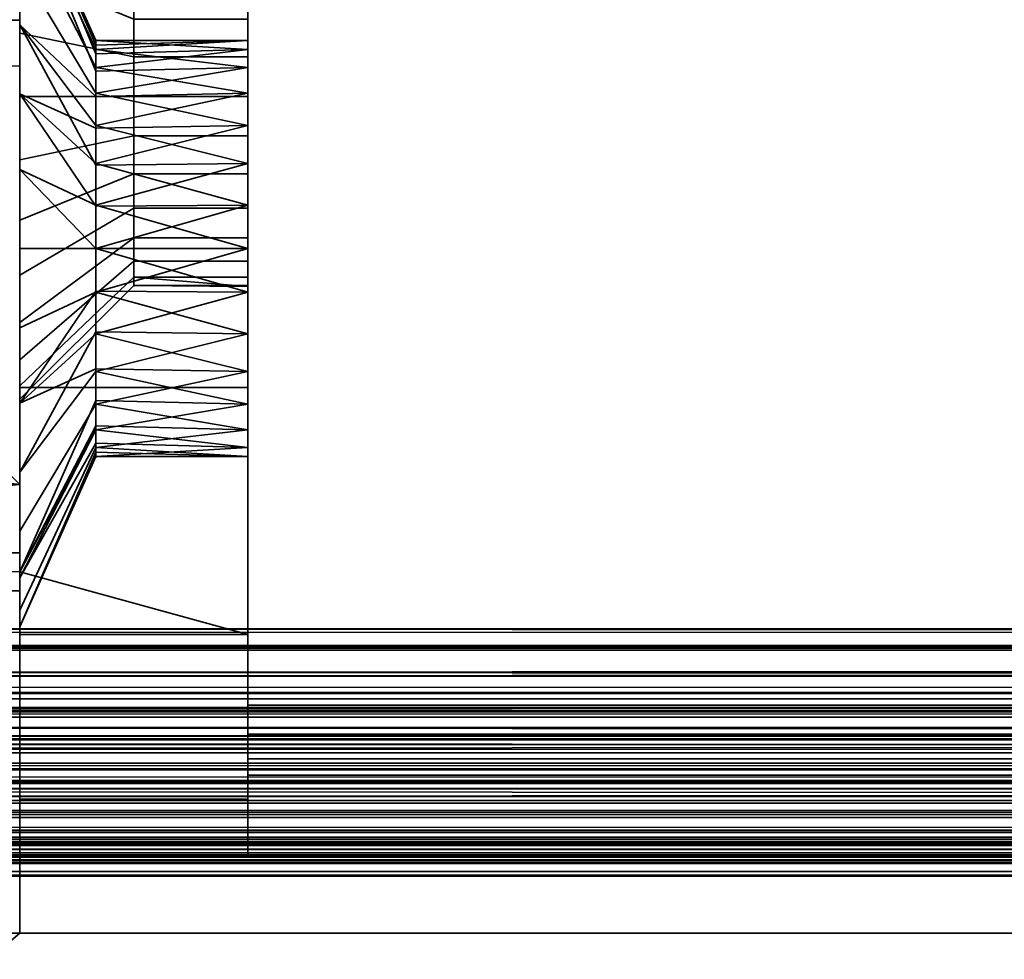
# Model space of a CAD drawing. Header units: millimetres. Extents: x -490 to 6690, y -115 to 132.
# Tile 883 of 1031: x 5491 to 5504, y -26 to -14. Entities that reach past the tile are written whole.
import ezdxf

# ---------------------------------------------------------------- set-up
doc = ezdxf.new("R2010")
doc.units = ezdxf.units.MM
doc.layers.add('151', color=7, linetype='Continuous', true_color=0xffffff)

# ---------------------------------------------------------------- blocks, each defined once
blk = doc.blocks.new('UG_SURFACE_319')
at = {"layer": '151', "color": 252, "linetype": 'Continuous', "lineweight": 35}
for points in [[(5491, -26, 2017), (6509, -26, 2017), (6509, 0, 2017), (5491, 0, 2017)], [(5491, 0, 2017), (5491, -9, 1140.5), (5491, -14.604, 1140.595), (5491, -20.1, 1142)], [(5491, 0, 2), (5491, -14, 1035), (5491, -14, 1065), (5491, -9, 1116.5)], [(5491, -20.1, 1142), (5491, -21.5, 1142), (5491, -26, 2017), (5491, 0, 2017)], [(5491, -21, 1035), (5491, 0, 2), (5491, -26)], [(5491, 0, 2), (5491, -21, 1035), (5491, -14, 1035)], [(5491, 0, 2), (5491, -2), (5491, -26)], [(5491, -26), (5491, -2), (6509, -2), (6509, -26)], [(5491, -9, 1116.5), (5491, -14.604, 1116.405), (5485.455, -14.545, 1115.886)], [(5485.455, -14.545, 1141.114), (5491, -9, 1140.5), (5491, -9, 1116.5), (5485.455, -14.545, 1115.886)], [(5485.455, -14.545, 1141.114), (5491, -14.604, 1140.595), (5491, -9, 1140.5)], [(5491, -20.1, 1115), (5491, -14.604, 1116.405), (5491, -9, 1116.5), (5491, -14, 1065)], [(5491, -21, 1035), (5471, -21, 1035), (5471, -14, 1035), (5491, -14, 1035)], [(5491, -14, 1035), (5471, -14, 1035), (5471, -14, 1065), (5491, -14, 1065)], [(5491, -14, 1065), (5471, -14, 1065), (5471, -21, 1065), (5491, -21, 1065)], [(5491, -14, 1065), (5491, -21, 1065), (5491, -21.5, 1115), (5491, -20.1, 1115)], [(5481, -19, 1115.393), (5485.455, -14.545, 1115.886), (5491, -20.1, 1115)], [(5491, -20.1, 1142), (5485.455, -14.545, 1141.114), (5481, -19, 1141.607)], [(5485.455, -14.545, 1115.886), (5491, -14.604, 1116.405), (5491, -20.1, 1115)], [(5491, -20.1, 1142), (5491, -14.604, 1140.595), (5485.455, -14.545, 1141.114)], [(5491, -20.1, 1115), (5481, -20.1, 1115), (5481, -19, 1115.393)], [(5481, -19, 1141.607), (5481, -20.1, 1142), (5491, -20.1, 1142)], [(5491, -20.1, 1115), (5491, -21.5, 1115), (5481.5, -21.5, 1115), (5481, -21, 1115)], [(5481, -21, 1115), (5481, -20.1, 1115), (5491, -20.1, 1115)], [(5491, -20.1, 1142), (5481, -20.1, 1142), (5481, -21, 1142)], [(5481, -21, 1142), (5481.5, -21.5, 1142), (5491, -21.5, 1142), (5491, -20.1, 1142)], [(5491, -21, 1065), (5471, -21, 1065), (5471, -21, 1035), (5491, -21, 1035)], [(5491, -21.5, 1115), (5491, -21, 1065), (5491, -21, 1035), (5491, -26)], [(5481.5, -21.5, 1142), (5481.5, -21.5, 1115), (5491, -21.5, 1115), (5491, -21.5, 1142)], [(5491, -26), (5491, -26, 2017), (5491, -21.5, 1142), (5491, -21.5, 1115)], [(5478, -26, 2030), (6522, -26, 2030), (6509, -26, 2017), (5491, -26, 2017)], [(5491, -26, 2017), (5491, -26), (5478, -26), (5478, -26, 2030)], [(5478, -37.1), (5478, -26), (5491, -26)], [(5491, -26), (6509, -26), (5478, -37.1)], [(6509, -26), (6522, -26), (6522, -37.1), (5478, -37.1)], [(6522, -39.1, 2030), (6522, -26, 2030), (5478, -26, 2030), (5478, -39.1, 2030)]]:
    blk.add_3dface(points, dxfattribs=at)
blk = doc.blocks.new('UG_SURFACE_320')
at = {"layer": '151', "color": 252, "linetype": 'Continuous', "lineweight": 35}
for points in [[(5491, -14, 1035), (5491, -5, 977), (5491, -12.027, 1012.523)], [(5491, -5, 977), (5491, -14.966, 1007.432), (5491, -13.284, 1008.654)], [(5491, -14.966, 1007.432), (5491, -5, 977), (5491, -11.536, 981.5), (5491, -12.649, 982.736)], [(5491, -21.25, 1090), (5491, -5, 1090), (5491, -14, 1065), (5491, -21, 1065)], [(5491, -5, 1090), (5491, -21.25, 1090), (5491, -20.1, 1115), (5491, -14.604, 1116.405)], [(5491, -14.604, 1116.405), (5491, -9, 1116.5), (5491, -5, 1090)], [(5491, -14, 1035), (5491, -14, 1065), (5491, -5, 1090), (5491, -5, 977)], [(5491, -12.649, 1192.736), (5491, -14.168, 1193.413), (5491, -11.173, 1201.239), (5491, -7.929, 1199.071)], [(5494, -14.48, 1191.945), (5494, -13.531, 1191.523), (5494, -7.929, 1199.071), (5494, -11.173, 1201.239)], [(5491, -9, 1116.5), (5491, -14.604, 1116.405), (5485.455, -14.545, 1115.886)], [(5485.455, -14.545, 1141.114), (5491, -14.604, 1140.595), (5491, -9, 1140.5)], [(5485.455, -14.545, 1141.114), (5491, -9, 1140.5), (5491, -9, 1116.5), (5485.455, -14.545, 1115.886)], [(5491, -15, 1185.5), (5491, -13.373, 1185.846), (5491, -9, 1140.5), (5491, -14.604, 1140.595)], [(5494, -13.983, 1187.216), (5494, -15, 1187), (5494, -23, 1154), (5494, -10.5, 1154)], [(5494, -10.5, 1004), (5494, -14.48, 981.945), (5494, -13.531, 981.523)], [(5494, -15.52, 981.945), (5494, -14.48, 981.945), (5494, -10.5, 1004), (5494, -23, 1004)], [(5494, -10.5, 1004), (5563, -10.5, 1004), (5563, -23, 1004), (5494, -23, 1004)], [(5563, -10.5, 1154), (5494, -10.5, 1154), (5494, -23, 1154), (5563, -23, 1154)], [(5494, -23, 1005), (5562.586, -23, 1005), (5562.586, -10.5, 1005), (5494, -10.5, 1005)], [(5562.586, -23, 1153), (5494, -23, 1153), (5494, -10.5, 1153), (5562.586, -10.5, 1153)], [(5494, -10.5, 1005), (5494, -14.385, 1012.85), (5494, -14.265, 1011.713)], [(5494, -10.5, 1153), (5494, -14.956, 1013.84), (5494, -14.385, 1012.85)], [(5494, -10.5, 1005), (5494, -14.618, 1010.625), (5494, -15.384, 1009.775)], [(5494, -14.385, 1012.85), (5494, -10.5, 1005), (5494, -10.5, 1153)], [(5494, -14.265, 1011.713), (5494, -14.618, 1010.625), (5494, -10.5, 1005)], [(5494, -10.5, 1153), (5494, -23, 1153), (5494, -17, 1014.75), (5494, -15.881, 1014.512)], [(5494, -15.881, 1014.512), (5494, -14.956, 1013.84), (5494, -10.5, 1153)], [(5494, -23, 1005), (5494, -10.5, 1005), (5494, -16.428, 1009.31), (5494, -17.572, 1009.31)], [(5494, -15.384, 1009.775), (5494, -16.428, 1009.31), (5494, -10.5, 1005)], [(5491, -15, 1202), (5494, -15, 1202), (5494, -11.173, 1201.239), (5491, -11.173, 1201.239)], [(5491, -11.173, 967.761), (5494, -11.173, 967.761), (5494, -15, 967), (5491, -15, 967)], [(5491, -15, 975.5), (5491, -13.373, 975.846), (5491, -11.173, 967.761), (5491, -15, 967)], [(5491, -15, 1202), (5491, -11.173, 1201.239), (5491, -14.168, 1193.413)], [(5494, -14.48, 1191.945), (5494, -11.173, 1201.239), (5494, -15, 1202)], [(5494, -13.983, 977.216), (5494, -15, 977), (5494, -15, 967), (5494, -11.173, 967.761)], [(5491, -12.027, 1012.523), (5492.002, -14.265, 1012.287), (5492.002, -14.442, 1012.831)], [(5491, -12.027, 1012.523), (5491, -12.245, 1010.455), (5492.002, -14.385, 1011.15), (5492.002, -14.325, 1011.719)], [(5492.002, -14.325, 1011.719), (5492.002, -14.265, 1012.287), (5491, -12.027, 1012.523)], [(5492.002, -14.442, 1012.831), (5492.002, -14.618, 1013.375), (5491, -12.67, 1014.5), (5491, -12.027, 1012.523)], [(5491, -12.027, 1012.523), (5491, -12.67, 1014.5), (5491, -14, 1035)], [(5491, -12.245, 1010.455), (5491, -13.284, 1008.654), (5492.002, -14.956, 1010.16), (5492.002, -14.67, 1010.655)], [(5492.002, -14.67, 1010.655), (5492.002, -14.385, 1011.15), (5491, -12.245, 1010.455)], [(5492.5, -13.531, 981.523), (5492.5, -14.48, 981.945), (5491, -14.168, 983.413), (5491, -12.649, 982.736)], [(5492.5, -13.531, 1191.523), (5492.5, -14.48, 1191.945), (5491, -14.168, 1193.413), (5491, -12.649, 1192.736)], [(5491, -12.649, 982.736), (5491, -14.168, 983.413), (5491, -17, 1007), (5491, -14.966, 1007.432)], [(5491, -14.061, 1016.045), (5491, -12.67, 1014.5), (5492.002, -14.618, 1013.375), (5492.002, -15.001, 1013.8)], [(5491, -14, 1035), (5491, -12.67, 1014.5), (5491, -14.061, 1016.045)], [(5492.002, -15.419, 1009.824), (5492.002, -14.956, 1010.16), (5491, -13.284, 1008.654), (5491, -14.966, 1007.432)], [(5492.5, -15, 977), (5492.5, -13.983, 977.216), (5491, -13.373, 975.846), (5491, -15, 975.5)], [(5492.5, -15, 1187), (5492.5, -13.983, 1187.216), (5491, -13.373, 1185.846), (5491, -15, 1185.5)], [(5492.5, -13.531, 981.523), (5494, -13.531, 981.523), (5494, -14.48, 981.945), (5492.5, -14.48, 981.945)], [(5492.5, -13.531, 1191.523), (5494, -13.531, 1191.523), (5494, -14.48, 1191.945), (5492.5, -14.48, 1191.945)], [(5491, -14, 1035), (5471, -14, 1035), (5471, -14, 1065), (5491, -14, 1065)], [(5491, -21, 1035), (5471, -21, 1035), (5471, -14, 1035), (5491, -14, 1035)], [(5491, -14, 1065), (5471, -14, 1065), (5471, -21, 1065), (5491, -21, 1065)], [(5491, -14.061, 1016.045), (5491, -15.96, 1016.891), (5491, -14, 1035)], [(5491, -15.96, 1016.891), (5491, -18.04, 1016.891), (5491, -21, 1035), (5491, -14, 1035)], [(5491, -14.061, 1016.045), (5492.002, -15.384, 1014.225), (5492.002, -15.906, 1014.457)], [(5492.002, -15.001, 1013.8), (5492.002, -15.384, 1014.225), (5491, -14.061, 1016.045)], [(5492.002, -15.906, 1014.457), (5492.002, -16.428, 1014.69), (5491, -15.96, 1016.891), (5491, -14.061, 1016.045)], [(5492.5, -15, 977), (5494, -15, 977), (5494, -13.983, 977.216), (5492.5, -13.983, 977.216)], [(5492.5, -15, 1187), (5494, -15, 1187), (5494, -13.983, 1187.216), (5492.5, -13.983, 1187.216)], [(5492.5, -14.48, 981.945), (5492.5, -15.52, 981.945), (5491, -15.832, 983.413), (5491, -14.168, 983.413)], [(5492.5, -14.48, 1191.945), (5492.5, -15.52, 1191.945), (5491, -15.832, 1193.413), (5491, -14.168, 1193.413)], [(5491, -19.034, 1007.432), (5491, -17, 1007), (5491, -14.168, 983.413), (5491, -15.832, 983.413)], [(5491, -14.168, 1193.413), (5491, -15.832, 1193.413), (5491, -18.827, 1201.239), (5491, -15, 1202)], [(5494, -14.385, 1012.85), (5492.002, -14.442, 1012.831), (5492.002, -14.265, 1012.287)], [(5492.002, -14.265, 1012.287), (5494, -14.265, 1011.713), (5494, -14.385, 1012.85)], [(5494, -14.265, 1011.713), (5492.002, -14.325, 1011.719), (5492.002, -14.385, 1011.15)], [(5492.002, -14.385, 1011.15), (5494, -14.618, 1010.625), (5494, -14.265, 1011.713)], [(5492.002, -14.265, 1012.287), (5492.002, -14.325, 1011.719), (5494, -14.265, 1011.713)], [(5494, -14.385, 1012.85), (5494, -14.956, 1013.84), (5492.002, -14.618, 1013.375)], [(5492.002, -14.385, 1011.15), (5492.002, -14.67, 1010.655), (5494, -14.618, 1010.625)], [(5492.002, -14.618, 1013.375), (5492.002, -14.442, 1012.831), (5494, -14.385, 1012.85)], [(5492.5, -14.48, 981.945), (5494, -14.48, 981.945), (5494, -15.52, 981.945), (5492.5, -15.52, 981.945)], [(5492.5, -14.48, 1191.945), (5494, -14.48, 1191.945), (5494, -15.52, 1191.945), (5492.5, -15.52, 1191.945)], [(5494, -15, 1202), (5494, -18.827, 1201.239), (5494, -15.52, 1191.945), (5494, -14.48, 1191.945)], [(5481, -19, 1115.393), (5485.455, -14.545, 1115.886), (5491, -20.1, 1115)], [(5491, -20.1, 1142), (5485.455, -14.545, 1141.114), (5481, -19, 1141.607)], [(5485.455, -14.545, 1115.886), (5491, -14.604, 1116.405), (5491, -20.1, 1115)], [(5491, -20.1, 1142), (5491, -14.604, 1140.595), (5485.455, -14.545, 1141.114)], [(5491, -15, 1185.5), (5491, -14.604, 1140.595), (5491, -20.1, 1142)], [(5494, -14.956, 1013.84), (5492.002, -15.001, 1013.8), (5492.002, -14.618, 1013.375)], [(5494, -14.618, 1010.625), (5492.002, -14.67, 1010.655), (5492.002, -14.956, 1010.16)], [(5492.002, -14.956, 1010.16), (5494, -15.384, 1009.775), (5494, -14.618, 1010.625)], [(5491, -14.966, 1007.432), (5492.002, -15.881, 1009.488), (5492.002, -15.419, 1009.824)], [(5491, -14.966, 1007.432), (5491, -17, 1007), (5492.002, -17, 1009.25), (5492.002, -16.441, 1009.369)], [(5492.002, -16.441, 1009.369), (5492.002, -15.881, 1009.488), (5491, -14.966, 1007.432)], [(5492.5, -16.017, 977.216), (5492.5, -15, 977), (5491, -15, 975.5), (5491, -16.627, 975.846)], [(5491, -18.827, 1201.239), (5494, -18.827, 1201.239), (5494, -15, 1202), (5491, -15, 1202)], [(5491, -15, 967), (5494, -15, 967), (5494, -18.827, 967.761), (5491, -18.827, 967.761)], [(5492.5, -16.017, 1187.216), (5492.5, -15, 1187), (5491, -15, 1185.5), (5491, -16.627, 1185.846)], [(5491, -15, 967), (5491, -18.827, 967.761), (5491, -16.627, 975.846), (5491, -15, 975.5)], [(5491, -20.1, 1142), (5491, -21.25, 1142), (5491, -16.627, 1185.846), (5491, -15, 1185.5)], [(5492.002, -15.384, 1014.225), (5494, -14.956, 1013.84), (5494, -15.881, 1014.512)], [(5492.002, -14.956, 1010.16), (5492.002, -15.419, 1009.824), (5494, -15.384, 1009.775)], [(5492.002, -15.384, 1014.225), (5492.002, -15.001, 1013.8), (5494, -14.956, 1013.84)], [(5492.5, -16.017, 977.216), (5494, -16.017, 977.216), (5494, -15, 977), (5492.5, -15, 977)], [(5492.5, -16.017, 1187.216), (5494, -16.017, 1187.216), (5494, -15, 1187), (5492.5, -15, 1187)], [(5494, -15, 1187), (5494, -23.383, 1153.924), (5494, -23, 1154)], [(5494, -15, 1187), (5494, -23.924, 1153.383), (5494, -23.707, 1153.707)], [(5494, -23.707, 1153.707), (5494, -23.383, 1153.924), (5494, -15, 1187)], [(5494, -18.827, 967.761), (5494, -15, 967), (5494, -15, 977), (5494, -16.017, 977.216)], [(5494, -23.924, 1153.383), (5494, -15, 1187), (5494, -16.017, 1187.216)], [(5494, -15.881, 1014.512), (5492.002, -15.906, 1014.457), (5492.002, -15.384, 1014.225)], [(5494, -16.428, 1009.31), (5494, -15.384, 1009.775), (5492.002, -15.881, 1009.488)], [(5494, -15.384, 1009.775), (5492.002, -15.419, 1009.824), (5492.002, -15.881, 1009.488)], [(5492.5, -15.52, 981.945), (5492.5, -16.469, 981.523), (5491, -17.351, 982.736), (5491, -15.832, 983.413)], [(5492.5, -15.52, 1191.945), (5492.5, -16.469, 1191.523), (5491, -17.351, 1192.736), (5491, -15.832, 1193.413)], [(5492.5, -15.52, 981.945), (5494, -15.52, 981.945), (5494, -16.469, 981.523), (5492.5, -16.469, 981.523)], [(5492.5, -15.52, 1191.945), (5494, -15.52, 1191.945), (5494, -16.469, 1191.523), (5492.5, -16.469, 1191.523)], [(5494, -16.469, 981.523), (5494, -15.52, 981.945), (5494, -23, 1004), (5494, -23.383, 1004.076)], [(5494, -18.827, 1201.239), (5494, -22.071, 1199.071), (5494, -16.469, 1191.523), (5494, -15.52, 1191.945)], [(5491, -19.034, 1007.432), (5491, -15.832, 983.413), (5491, -17.351, 982.736)], [(5491, -15.832, 1193.413), (5491, -17.351, 1192.736), (5491, -21.25, 1199.62), (5491, -18.827, 1201.239)], [(5494, -15.881, 1014.512), (5494, -17, 1014.75), (5492.002, -16.428, 1014.69)], [(5492.002, -15.881, 1009.488), (5492.002, -16.441, 1009.369), (5494, -16.428, 1009.31)], [(5492.002, -16.428, 1014.69), (5492.002, -15.906, 1014.457), (5494, -15.881, 1014.512)], [(5491, -15.96, 1016.891), (5492.002, -16.428, 1014.69), (5492.002, -17, 1014.69)], [(5492.002, -17, 1014.69), (5492.002, -17.572, 1014.69), (5491, -18.04, 1016.891), (5491, -15.96, 1016.891)], [(5492.5, -16.858, 977.827), (5492.5, -16.017, 977.216), (5491, -16.627, 975.846), (5491, -17.973, 976.823)], [(5492.5, -16.858, 1187.827), (5492.5, -16.017, 1187.216), (5491, -16.627, 1185.846), (5491, -17.973, 1186.823)], [(5492.5, -16.858, 977.827), (5494, -16.858, 977.827), (5494, -16.017, 977.216), (5492.5, -16.017, 977.216)], [(5492.5, -16.858, 1187.827), (5494, -16.858, 1187.827), (5494, -16.017, 1187.216), (5492.5, -16.017, 1187.216)], [(5494, -16.017, 977.216), (5494, -16.858, 977.827), (5494, -24.239, 973.173), (5494, -22.071, 969.929)], [(5494, -22.071, 969.929), (5494, -18.827, 967.761), (5494, -16.017, 977.216)], [(5494, -16.017, 1187.216), (5494, -16.858, 1187.827), (5494, -23.924, 1153.383)], [(5494, -17, 1014.75), (5492.002, -17, 1014.69), (5492.002, -16.428, 1014.69)], [(5494, -17.572, 1009.31), (5494, -16.428, 1009.31), (5492.002, -17, 1009.25)], [(5494, -16.428, 1009.31), (5492.002, -16.441, 1009.369), (5492.002, -17, 1009.25)], [(5492.5, -16.469, 981.523), (5492.5, -17.165, 980.75), (5491, -18.464, 981.5), (5491, -17.351, 982.736)], [(5492.5, -16.469, 1191.523), (5492.5, -17.165, 1190.75), (5491, -18.464, 1191.5), (5491, -17.351, 1192.736)], [(5492.5, -16.469, 981.523), (5494, -16.469, 981.523), (5494, -17.165, 980.75), (5492.5, -17.165, 980.75)], [(5492.5, -16.469, 1191.523), (5494, -16.469, 1191.523), (5494, -17.165, 1190.75), (5492.5, -17.165, 1190.75)], [(5494, -16.469, 981.523), (5494, -23.383, 1004.076), (5494, -23.707, 1004.293)], [(5494, -23.924, 1004.617), (5494, -17.165, 980.75), (5494, -16.469, 981.523)], [(5494, -17.165, 1190.75), (5494, -16.469, 1191.523), (5494, -22.071, 1199.071), (5494, -24.239, 1195.827)], [(5494, -23.707, 1004.293), (5494, -23.924, 1004.617), (5494, -16.469, 981.523)], [(5491, -18.827, 967.761), (5491, -21.25, 969.38), (5491, -17.973, 976.823), (5491, -16.627, 975.846)], [(5491, -21.25, 1142), (5491, -17.973, 1186.823), (5491, -16.627, 1185.846)], [(5492.5, -17.378, 978.727), (5492.5, -16.858, 977.827), (5491, -17.973, 976.823), (5491, -18.804, 978.264)], [(5492.5, -17.378, 1188.727), (5492.5, -16.858, 1187.827), (5491, -17.973, 1186.823), (5491, -18.804, 1188.264)], [(5492.5, -17.378, 978.727), (5494, -17.378, 978.727), (5494, -16.858, 977.827), (5492.5, -16.858, 977.827)], [(5492.5, -17.378, 1188.727), (5494, -17.378, 1188.727), (5494, -16.858, 1187.827), (5492.5, -16.858, 1187.827)], [(5494, -23.924, 1153.383), (5494, -16.858, 1187.827), (5494, -17.378, 1188.727)], [(5494, -25, 977), (5494, -24.239, 973.173), (5494, -16.858, 977.827), (5494, -17.378, 978.727)], [(5492.002, -17.559, 1009.369), (5492.002, -17, 1009.25), (5491, -17, 1007), (5491, -19.034, 1007.432)], [(5492.002, -17.572, 1014.69), (5494, -17, 1014.75), (5494, -18.119, 1014.512)], [(5492.002, -17.572, 1014.69), (5492.002, -17, 1014.69), (5494, -17, 1014.75)], [(5492.002, -17, 1009.25), (5492.002, -17.559, 1009.369), (5494, -17.572, 1009.31)], [(5494, -18.119, 1014.512), (5494, -17, 1014.75), (5494, -23, 1153)], [(5492.5, -17.165, 980.75), (5492.5, -17.486, 979.761), (5491, -18.978, 979.918), (5491, -18.464, 981.5)], [(5492.5, -17.165, 1190.75), (5492.5, -17.486, 1189.761), (5491, -18.978, 1189.918), (5491, -18.464, 1191.5)], [(5492.5, -17.165, 980.75), (5494, -17.165, 980.75), (5494, -17.486, 979.761), (5492.5, -17.486, 979.761)], [(5492.5, -17.165, 1190.75), (5494, -17.165, 1190.75), (5494, -17.486, 1189.761), (5492.5, -17.486, 1189.761)], [(5494, -25, 977), (5494, -17.486, 979.761), (5494, -17.165, 980.75), (5494, -23.924, 1004.617)], [(5494, -17.486, 1189.761), (5494, -17.165, 1190.75), (5494, -24.239, 1195.827), (5494, -25, 1192)], [(5491, -17.351, 982.736), (5491, -18.464, 981.5), (5491, -19.034, 1007.432)], [(5491, -21.25, 1199.62), (5491, -17.351, 1192.736), (5491, -18.464, 1191.5)], [(5492.5, -17.486, 979.761), (5492.5, -17.378, 978.727), (5491, -18.804, 978.264), (5491, -18.978, 979.918)], [(5492.5, -17.486, 1189.761), (5492.5, -17.378, 1188.727), (5491, -18.804, 1188.264), (5491, -18.978, 1189.918)], [(5492.5, -17.378, 978.727), (5492.5, -17.486, 979.761), (5494, -17.5, 979.5)], [(5494, -17.5, 979.5), (5494, -17.378, 978.727), (5492.5, -17.378, 978.727)], [(5492.5, -17.378, 1188.727), (5492.5, -17.486, 1189.761), (5494, -17.5, 1189.5)], [(5494, -17.5, 1189.5), (5494, -17.378, 1188.727), (5492.5, -17.378, 1188.727)], [(5494, -17.378, 1188.727), (5494, -25, 1192), (5494, -24, 1153), (5494, -23.924, 1153.383)], [(5494, -25, 1192), (5494, -17.378, 1188.727), (5494, -17.5, 1189.5)], [(5494, -25, 977), (5494, -17.378, 978.727), (5494, -17.5, 979.5)], [(5491, -19.034, 1007.432), (5492.002, -18.119, 1009.488), (5492.002, -17.559, 1009.369)], [(5491, -19.939, 1016.045), (5491, -18.04, 1016.891), (5492.002, -17.572, 1014.69), (5492.002, -18.094, 1014.457)], [(5494, -17.572, 1009.31), (5492.002, -17.559, 1009.369), (5492.002, -18.119, 1009.488)], [(5492.002, -18.119, 1009.488), (5494, -18.616, 1009.775), (5494, -17.572, 1009.31)], [(5494, -18.119, 1014.512), (5492.002, -18.094, 1014.457), (5492.002, -17.572, 1014.69)], [(5492.5, -17.486, 979.761), (5494, -17.486, 979.761), (5494, -17.5, 979.5)], [(5492.5, -17.486, 1189.761), (5494, -17.486, 1189.761), (5494, -17.5, 1189.5)], [(5494, -17.5, 1189.5), (5494, -17.486, 1189.761), (5494, -25, 1192)], [(5494, -17.5, 979.5), (5494, -17.486, 979.761), (5494, -25, 977)], [(5494, -23, 1005), (5494, -17.572, 1009.31), (5494, -18.616, 1009.775)], [(5491, -18.804, 978.264), (5491, -17.973, 976.823), (5491, -21.25, 969.38)], [(5491, -21.25, 1142), (5491, -18.804, 1188.264), (5491, -17.973, 1186.823)], [(5491, -21, 1035), (5491, -18.04, 1016.891), (5491, -19.939, 1016.045)], [(5492.002, -18.094, 1014.457), (5492.002, -18.616, 1014.225), (5491, -19.939, 1016.045)], [(5492.002, -18.616, 1014.225), (5492.002, -18.094, 1014.457), (5494, -18.119, 1014.512)], [(5492.002, -18.581, 1009.824), (5492.002, -18.119, 1009.488), (5491, -19.034, 1007.432)], [(5494, -18.119, 1014.512), (5494, -19.044, 1013.84), (5492.002, -18.616, 1014.225)], [(5492.002, -18.119, 1009.488), (5492.002, -18.581, 1009.824), (5494, -18.616, 1009.775)], [(5494, -23, 1153), (5494, -19.044, 1013.84), (5494, -18.119, 1014.512)], [(5491, -19.034, 1007.432), (5491, -18.464, 981.5), (5491, -18.978, 979.918)], [(5491, -18.464, 1191.5), (5491, -18.978, 1189.918), (5491, -21.25, 1199.62)], [(5491, -19.034, 1007.432), (5491, -20.716, 1008.654), (5492.002, -19.044, 1010.16), (5492.002, -18.581, 1009.824)], [(5491, -21.25, 1014.589), (5491, -19.939, 1016.045), (5492.002, -18.616, 1014.225), (5492.002, -18.999, 1013.8)], [(5494, -18.616, 1009.775), (5492.002, -18.581, 1009.824), (5492.002, -19.044, 1010.16)], [(5494, -19.382, 1010.625), (5494, -18.616, 1009.775), (5492.002, -19.044, 1010.16)], [(5494, -19.044, 1013.84), (5492.002, -18.999, 1013.8), (5492.002, -18.616, 1014.225)], [(5494, -18.616, 1009.775), (5494, -19.382, 1010.625), (5494, -23, 1005)], [(5491, -21.25, 969.38), (5491, -18.978, 979.918), (5491, -18.804, 978.264)], [(5491, -18.978, 1189.918), (5491, -18.804, 1188.264), (5491, -21.25, 1142), (5491, -21.25, 1199.62)], [(5494, -22.071, 1199.071), (5494, -18.827, 1201.239), (5491, -18.827, 1201.239), (5491, -21.25, 1199.62)], [(5491, -21.25, 969.38), (5491, -18.827, 967.761), (5494, -18.827, 967.761), (5494, -22.071, 969.929)], [(5491, -20.1, 1115), (5481, -20.1, 1115), (5481, -19, 1115.393)], [(5481, -19, 1141.607), (5481, -20.1, 1142), (5491, -20.1, 1142)], [(5491, -18.978, 979.918), (5491, -21.25, 969.38), (5491, -19.034, 1007.432)], [(5492.002, -18.999, 1013.8), (5492.002, -19.382, 1013.375), (5491, -21.25, 1014.589)], [(5492.002, -19.382, 1013.375), (5492.002, -18.999, 1013.8), (5494, -19.044, 1013.84)], [(5491, -20.716, 1008.654), (5491, -19.034, 1007.432), (5491, -21.25, 969.38)], [(5492.002, -19.33, 1010.655), (5492.002, -19.044, 1010.16), (5491, -20.716, 1008.654), (5491, -21.25, 1009.58)], [(5492.002, -19.382, 1013.375), (5494, -19.044, 1013.84), (5494, -19.615, 1012.85)], [(5492.002, -19.044, 1010.16), (5492.002, -19.33, 1010.655), (5494, -19.382, 1010.625)], [(5494, -19.615, 1012.85), (5494, -19.044, 1013.84), (5494, -23, 1153)], [(5491, -21.25, 1009.58), (5491, -21.755, 1010.455), (5492.002, -19.615, 1011.15), (5492.002, -19.33, 1010.655)], [(5491, -21.33, 1014.5), (5492.002, -19.382, 1013.375), (5492.002, -19.558, 1012.831)], [(5492.002, -19.382, 1013.375), (5491, -21.33, 1014.5), (5491, -21.25, 1014.589)], [(5494, -19.382, 1010.625), (5492.002, -19.33, 1010.655), (5492.002, -19.615, 1011.15)], [(5494, -19.735, 1011.713), (5494, -19.382, 1010.625), (5492.002, -19.615, 1011.15)], [(5494, -19.615, 1012.85), (5492.002, -19.558, 1012.831), (5492.002, -19.382, 1013.375)], [(5494, -23, 1005), (5494, -19.382, 1010.625), (5494, -19.735, 1011.713)], [(5492.002, -19.558, 1012.831), (5492.002, -19.735, 1012.287), (5491, -21.973, 1012.523), (5491, -21.33, 1014.5)], [(5492.002, -19.675, 1011.719), (5492.002, -19.615, 1011.15), (5491, -21.755, 1010.455), (5491, -21.973, 1012.523)], [(5492.002, -19.735, 1012.287), (5492.002, -19.558, 1012.831), (5494, -19.615, 1012.85)], [(5494, -19.615, 1012.85), (5494, -19.735, 1011.713), (5492.002, -19.735, 1012.287)], [(5492.002, -19.615, 1011.15), (5492.002, -19.675, 1011.719), (5494, -19.735, 1011.713)], [(5494, -19.735, 1011.713), (5494, -19.615, 1012.85), (5494, -23, 1153), (5494, -23, 1005)], [(5491, -21.973, 1012.523), (5492.002, -19.735, 1012.287), (5492.002, -19.675, 1011.719)], [(5494, -19.735, 1011.713), (5492.002, -19.675, 1011.719), (5492.002, -19.735, 1012.287)], [(5491, -19.939, 1016.045), (5491, -21.25, 1014.589), (5491, -21, 1035)], [(5481, -21, 1115), (5481, -20.1, 1115), (5491, -20.1, 1115), (5491, -21.25, 1115)], [(5491, -21.25, 1142), (5491, -20.1, 1142), (5481, -20.1, 1142), (5481, -21, 1142)], [(5491, -21.25, 1090), (5491, -21.25, 1115), (5491, -20.1, 1115)], [(5491, -21.25, 969.38), (5491, -21.25, 1009.58), (5491, -20.716, 1008.654)], [(5491, -21, 1065), (5471, -21, 1065), (5471, -21, 1035), (5491, -21, 1035)], [(5491, -21.25, 1115), (5491, -21.5, 1115), (5481.5, -21.5, 1115), (5481, -21, 1115)], [(5481, -21, 1142), (5481.5, -21.5, 1142), (5491, -21.5, 1142), (5491, -21.25, 1142)], [(5491, -21.25, 1014.589), (5491, -21.25, 1090), (5491, -21, 1065), (5491, -21, 1035)], [(5491, -21.25, 1199.62), (5491, -22.071, 1199.071), (5494, -22.071, 1199.071)], [(5494, -22.071, 969.929), (5491, -22.071, 969.929), (5491, -21.25, 969.38)], [(5491, -21.25, 969.38), (5491, -22.071, 969.929), (5491, -24.239, 973.173), (5491, -25, 977)], [(5491, -25, 1090), (5491, -21.25, 1090), (5491, -21.25, 1014.589), (5491, -21.33, 1014.5)], [(5491, -21.25, 1199.62), (5491, -21.25, 1142), (5491, -21.5, 1142), (5491, -25, 1192)], [(5491, -25, 1192), (5491, -24.239, 1195.827), (5491, -22.071, 1199.071), (5491, -21.25, 1199.62)], [(5491, -21.5, 1115), (5491, -21.25, 1115), (5491, -21.25, 1090), (5491, -25, 1090)], [(5491, -25, 977), (5491, -21.755, 1010.455), (5491, -21.25, 1009.58), (5491, -21.25, 969.38)], [(5491, -25, 1090), (5491, -21.33, 1014.5), (5491, -21.973, 1012.523)], [(5481.5, -21.5, 1142), (5481.5, -21.5, 1115), (5491, -21.5, 1115), (5491, -21.5, 1142)], [(5491, -21.5, 1142), (5491, -21.5, 1115), (5491, -25, 1090), (5491, -25, 1192)], [(5491, -21.973, 1012.523), (5491, -21.755, 1010.455), (5491, -25, 977)], [(5491, -25, 977), (5491, -25, 1090), (5491, -21.973, 1012.523)], [(5491, -24.239, 1195.827), (5494, -24.239, 1195.827), (5494, -22.071, 1199.071), (5491, -22.071, 1199.071)], [(5491, -22.071, 969.929), (5494, -22.071, 969.929), (5494, -24.239, 973.173), (5491, -24.239, 973.173)], [(5562.968, -23.383, 1004.076), (5494, -23.383, 1004.076), (5494, -23, 1004), (5563, -23, 1004)], [(5563, -23, 1154), (5494, -23, 1154), (5494, -23.383, 1153.924), (5562.968, -23.383, 1153.924)], [(5494, -23, 1005), (5544.086, -23, 1008.381), (5546, -23, 1008)], [(5494, -23, 1005), (5542.464, -23, 1009.465), (5544.086, -23, 1008.381)], [(5546, -23, 1008), (5562.586, -23, 1005), (5494, -23, 1005)], [(5494, -23, 1005), (5538.637, -23, 1027.753), (5541, -23, 1025.126), (5541, -23, 1013)], [(5541, -23, 1013), (5541.38, -23, 1011.087), (5494, -23, 1005)], [(5541.38, -23, 1011.087), (5542.464, -23, 1009.465), (5494, -23, 1005)], [(5494, -23, 1005), (5537.917, -23, 1034.629), (5537.546, -23, 1031.115)], [(5537.546, -23, 1031.115), (5538.637, -23, 1027.753), (5494, -23, 1005)], [(5539.684, -23, 1037.689), (5537.917, -23, 1034.629), (5494, -23, 1005), (5541.933, -23, 1094.864)], [(5494, -23, 1005), (5536.489, -23, 1100.91), (5538.568, -23, 1097.309)], [(5538.568, -23, 1097.309), (5541.933, -23, 1094.864), (5494, -23, 1005)], [(5494, -23, 1005), (5494, -23, 1153), (5536.055, -23, 1105.045), (5536.489, -23, 1100.91)], [(5494, -23, 1153), (5540.122, -23, 1112.09), (5537.34, -23, 1109)], [(5494, -23, 1153), (5562.586, -23, 1153), (5546, -23, 1114), (5543.921, -23, 1113.781)], [(5543.921, -23, 1113.781), (5540.122, -23, 1112.09), (5494, -23, 1153)], [(5537.34, -23, 1109), (5536.055, -23, 1105.045), (5494, -23, 1153)], [(5562.879, -23.707, 1004.293), (5494, -23.707, 1004.293), (5494, -23.383, 1004.076), (5562.968, -23.383, 1004.076)], [(5562.968, -23.383, 1153.924), (5494, -23.383, 1153.924), (5494, -23.707, 1153.707), (5562.879, -23.707, 1153.707)], [(5562.744, -23.924, 1004.617), (5494, -23.924, 1004.617), (5494, -23.707, 1004.293), (5562.879, -23.707, 1004.293)], [(5562.879, -23.707, 1153.707), (5494, -23.707, 1153.707), (5494, -23.924, 1153.383), (5562.744, -23.924, 1153.383)], [(5494, -23.924, 1004.617), (5494, -24, 1005), (5494, -25, 977)], [(5562.586, -24, 1005), (5494, -24, 1005), (5494, -23.924, 1004.617), (5562.744, -23.924, 1004.617)], [(5562.744, -23.924, 1153.383), (5494, -23.924, 1153.383), (5494, -24, 1153), (5562.586, -24, 1153)], [(5494, -25, 1192), (5494, -25, 977), (5494, -24, 1005), (5494, -24, 1153)], [(5562.586, -24, 1153), (5494, -24, 1153), (5543.921, -24, 1113.781), (5546, -24, 1114)], [(5494, -24, 1005), (5541.38, -24, 1011.087), (5541, -24, 1013)], [(5494, -24, 1005), (5562.586, -24, 1005), (5546, -24, 1008)], [(5494, -24, 1005), (5537.546, -24, 1031.115), (5537.917, -24, 1034.629)], [(5494, -24, 1005), (5542.464, -24, 1009.465), (5541.38, -24, 1011.087)], [(5546, -24, 1008), (5544.086, -24, 1008.381), (5494, -24, 1005)], [(5494, -24, 1153), (5540.122, -24, 1112.09), (5543.921, -24, 1113.781)], [(5494, -24, 1005), (5538.637, -24, 1027.753), (5537.546, -24, 1031.115)], [(5544.086, -24, 1008.381), (5542.464, -24, 1009.465), (5494, -24, 1005)], [(5494, -24, 1153), (5536.055, -24, 1105.045), (5537.34, -24, 1109)], [(5494, -24, 1005), (5541.933, -24, 1094.864), (5538.568, -24, 1097.309)], [(5541, -24, 1013), (5541, -24, 1025.126), (5538.637, -24, 1027.753), (5494, -24, 1005)], [(5537.34, -24, 1109), (5540.122, -24, 1112.09), (5494, -24, 1153)], [(5537.917, -24, 1034.629), (5546, -24, 1094), (5541.933, -24, 1094.864), (5494, -24, 1005)], [(5538.568, -24, 1097.309), (5536.489, -24, 1100.91), (5494, -24, 1005)], [(5536.489, -24, 1100.91), (5536.055, -24, 1105.045), (5494, -24, 1153), (5494, -24, 1005)], [(5491, -25, 1192), (5494, -25, 1192), (5494, -24.239, 1195.827), (5491, -24.239, 1195.827)], [(5491, -24.239, 973.173), (5494, -24.239, 973.173), (5494, -25, 977), (5491, -25, 977)], [(5494, -25, 1192), (5491, -25, 1192), (5491, -25, 1090)], [(5491, -25, 1090), (5491, -25, 977), (5494, -25, 977), (5494, -25, 1192)]]:
    blk.add_3dface(points, dxfattribs=at)
blk = doc.blocks.new('UG_SURFACE_340')
at = {"layer": '151', "color": 41, "linetype": 'Continuous', "lineweight": 35}
for points in [[(6588.25, -25, 2095.25), (6588.25, -10, 2095.25), (5411.75, -10, 2095.25), (5411.75, -25, 2095.25)], [(6518.25, -10, 2025.25), (6518.25, -25, 2025.25), (5481.75, -25, 2025.25), (5481.75, -10, 2025.25)], [(6518.25, -25, 2025.25), (6588.25, -25, 2095.25), (5411.75, -25, 2095.25), (5481.75, -25, 2025.25)]]:
    blk.add_3dface(points, dxfattribs=at)
blk = doc.blocks.new('UG_SURFACE_341')
at = {"layer": '151', "color": 14, "linetype": 'Continuous', "lineweight": 35}
for points in [[(6593.25, -22, 2100.25), (6593.25, -6.25, 2100.25), (5406.75, -6.25, 2100.25), (5406.75, -22, 2100.25)], [(5411.75, -6.25, 2095.25), (6588.25, -6.25, 2095.25), (6588.25, -25, 2095.25), (5411.75, -25, 2095.25)], [(6593.25, -22, 2100.25), (5406.75, -22, 2100.25), (5406.781, -22.232, 2100.219)], [(5406.781, -22.232, 2100.219), (6593.227, -22.236, 2100.227), (6593.25, -22, 2100.25)], [(6593.195, -22.571, 2100.195), (5406.781, -22.232, 2100.219), (5406.855, -22.785, 2100.146)], [(6593.195, -22.571, 2100.195), (6593.227, -22.236, 2100.227), (5406.781, -22.232, 2100.219)], [(6593.195, -22.571, 2100.195), (5406.855, -22.785, 2100.146), (5406.971, -23.07, 2100.029)], [(5406.971, -23.07, 2100.029), (6593.029, -23.074, 2100.029), (6593.195, -22.571, 2100.195)], [(6593.029, -23.074, 2100.029), (5406.971, -23.07, 2100.029), (5407.136, -23.473, 2099.864)], [(6592.954, -23.299, 2099.954), (6593.029, -23.074, 2100.029), (5407.136, -23.473, 2099.864)], [(6592.954, -23.299, 2099.954), (5407.136, -23.473, 2099.864), (5407.427, -23.838, 2099.573)], [(5407.427, -23.838, 2099.573), (6592.578, -23.855, 2099.578), (6592.954, -23.299, 2099.954)], [(6592.46, -24.029, 2099.46), (5407.427, -23.838, 2099.573), (5407.73, -24.217, 2099.271)], [(6592.46, -24.029, 2099.46), (6592.578, -23.855, 2099.578), (5407.427, -23.838, 2099.573)], [(6592.46, -24.029, 2099.46), (5407.73, -24.217, 2099.271), (5408.1, -24.44, 2098.9)], [(5408.1, -24.44, 2098.9), (6591.9, -24.454, 2098.9), (6592.46, -24.029, 2099.46)], [(6591.9, -24.454, 2098.9), (5408.1, -24.44, 2098.9), (5408.743, -24.826, 2098.257)], [(6591.61, -24.674, 2098.61), (6591.9, -24.454, 2098.9), (5408.743, -24.826, 2098.257)], [(6591.61, -24.674, 2098.61), (5408.743, -24.826, 2098.257), (5408.886, -24.851, 2098.114)], [(5408.886, -24.851, 2098.114), (6591.107, -24.795, 2098.107), (6591.61, -24.674, 2098.61)], [(6591.107, -24.795, 2098.107), (5408.886, -24.851, 2098.114), (5409.75, -25, 2097.25)], [(5409.75, -25, 2097.25), (6590.25, -25, 2097.25), (6591.107, -24.795, 2098.107)], [(6588.25, -25, 2095.25), (6590.25, -25, 2097.25), (5409.75, -25, 2097.25), (5411.75, -25, 2095.25)]]:
    blk.add_3dface(points, dxfattribs=at)
blk = doc.blocks.new('UG_SURFACE_342')
at = {"layer": '151', "color": 14, "linetype": 'Continuous', "lineweight": 35}
for points in [[(6513.25, 16.25, 2020.25), (6513.25, -22, 2020.25), (5486.75, -22, 2020.25), (5486.75, 16.25, 2020.25)], [(6518.25, -25, 2025.25), (6518.25, -10, 2025.25), (5481.75, -10, 2025.25), (5481.75, -25, 2025.25)], [(5486.695, -22.571, 2020.305), (6513.25, -22, 2020.25), (6513.354, -22.785, 2020.355)], [(5486.695, -22.571, 2020.305), (5486.75, -22, 2020.25), (6513.25, -22, 2020.25)], [(6513.354, -22.785, 2020.355), (5486.603, -22.849, 2020.397), (5486.695, -22.571, 2020.305)], [(5486.454, -23.299, 2020.546), (5486.603, -22.849, 2020.397), (6513.384, -22.858, 2020.385)], [(5486.454, -23.299, 2020.546), (6513.384, -22.858, 2020.385), (6513.637, -23.473, 2020.637)], [(6513.354, -22.785, 2020.355), (6513.384, -22.858, 2020.385), (5486.603, -22.849, 2020.397)], [(6513.637, -23.473, 2020.637), (5486.232, -23.627, 2020.768), (5486.454, -23.299, 2020.546)], [(6513.637, -23.473, 2020.637), (6513.763, -23.632, 2020.763), (5486.232, -23.627, 2020.768)], [(5485.96, -24.029, 2021.04), (5486.232, -23.627, 2020.768), (6513.763, -23.632, 2020.763)], [(5485.96, -24.029, 2021.04), (6513.763, -23.632, 2020.763), (6514.229, -24.217, 2021.23)], [(6514.229, -24.217, 2021.23), (5485.617, -24.289, 2021.383), (5485.96, -24.029, 2021.04)], [(5485.11, -24.674, 2021.89), (5485.617, -24.289, 2021.383), (6514.378, -24.306, 2021.378)], [(5485.11, -24.674, 2021.89), (6514.378, -24.306, 2021.378), (6515.165, -24.779, 2022.165)], [(6514.229, -24.217, 2021.23), (6514.378, -24.306, 2021.378), (5485.617, -24.289, 2021.383)], [(6515.165, -24.779, 2022.165), (5484.832, -24.741, 2022.168), (5485.11, -24.674, 2021.89)], [(6515.243, -24.826, 2022.243), (5483.982, -24.944, 2023.018), (5484.832, -24.741, 2022.168)], [(6515.243, -24.826, 2022.243), (6516.016, -24.959, 2023.015), (5483.982, -24.944, 2023.018)], [(5484.832, -24.741, 2022.168), (6515.165, -24.779, 2022.165), (6515.243, -24.826, 2022.243)], [(5483.75, -25, 2023.25), (5483.982, -24.944, 2023.018), (6516.016, -24.959, 2023.015)], [(6516.016, -24.959, 2023.015), (6516.25, -25, 2023.25), (5483.75, -25, 2023.25)], [(6516.25, -25, 2023.25), (6518.25, -25, 2025.25), (5481.75, -25, 2025.25), (5483.75, -25, 2023.25)]]:
    blk.add_3dface(points, dxfattribs=at)
blk = doc.blocks.new('UG_SURFACE_343')
at = {"layer": '151', "color": 7, "linetype": 'Continuous', "lineweight": 35}
for points in [[(5486.75, 16, 2020.25), (5486.75, -22, 2020.25), (6513.25, -22, 2020.25), (6513.25, 16, 2020.25)], [(6513, 16, 2020), (6513, -22, 2020), (5487, -22, 2020), (5487, 16, 2020)], [(6593.5, -22, 2100.5), (6593.5, -6.25, 2100.5), (5406.5, -6.25, 2100.5), (5406.5, -22, 2100.5)], [(5406.75, -22, 2100.25), (5406.75, -6.25, 2100.25), (6593.25, -6.25, 2100.25), (6593.25, -22, 2100.25)], [(6593.5, -22, 2100.5), (5406.5, -22, 2100.5), (5406.533, -22.251, 2100.466)], [(5406.533, -22.251, 2100.466), (6593.475, -22.256, 2100.476), (6593.5, -22, 2100.5)], [(5406.75, -22, 2100.25), (6593.25, -22, 2100.25), (6593.195, -22.571, 2100.195)], [(5406.855, -22.785, 2100.146), (5406.75, -22, 2100.25), (6593.195, -22.571, 2100.195)], [(6513.354, -22.785, 2020.355), (5486.75, -22, 2020.25), (5486.695, -22.571, 2020.305)], [(6513.354, -22.785, 2020.355), (6513.25, -22, 2020.25), (5486.75, -22, 2020.25)], [(5486.94, -22.619, 2020.059), (6513, -22, 2020), (6513.113, -22.85, 2020.113)], [(5486.94, -22.619, 2020.059), (5487, -22, 2020), (6513, -22, 2020)], [(6593.441, -22.619, 2100.441), (5406.533, -22.251, 2100.466), (5406.613, -22.85, 2100.387)], [(6593.441, -22.619, 2100.441), (6593.475, -22.256, 2100.476), (5406.533, -22.251, 2100.466)], [(6593.441, -22.619, 2100.441), (5406.613, -22.85, 2100.387), (5406.74, -23.159, 2100.26)], [(5406.74, -23.159, 2100.26), (6593.26, -23.163, 2100.26), (6593.441, -22.619, 2100.441)], [(5406.977, -23.085, 2100.023), (5406.855, -22.785, 2100.146), (6593.195, -22.571, 2100.195)], [(6593.195, -22.571, 2100.195), (6593.023, -23.09, 2100.024), (5406.977, -23.085, 2100.023)], [(5486.695, -22.571, 2020.305), (5486.524, -23.089, 2020.476), (6513.477, -23.084, 2020.477)], [(5486.695, -22.571, 2020.305), (6513.477, -23.084, 2020.477), (6513.354, -22.785, 2020.355)], [(6513.113, -22.85, 2020.113), (5486.841, -22.919, 2020.159), (5486.94, -22.619, 2020.059)], [(6513.113, -22.85, 2020.113), (6513.146, -22.93, 2020.146), (5486.841, -22.919, 2020.159)], [(5486.68, -23.408, 2020.321), (5486.841, -22.919, 2020.159), (6513.146, -22.93, 2020.146)], [(5486.68, -23.408, 2020.321), (6513.146, -22.93, 2020.146), (6513.419, -23.596, 2020.419)], [(6593.26, -23.163, 2100.26), (5406.74, -23.159, 2100.26), (5406.919, -23.596, 2100.081)], [(5407.136, -23.473, 2099.864), (5406.977, -23.085, 2100.023), (6593.023, -23.09, 2100.024)], [(5407.136, -23.473, 2099.864), (6593.023, -23.09, 2100.024), (6592.954, -23.299, 2099.954)], [(6513.637, -23.473, 2020.637), (5486.524, -23.089, 2020.476), (5486.454, -23.299, 2020.546)], [(6513.637, -23.473, 2020.637), (6513.477, -23.084, 2020.477), (5486.524, -23.089, 2020.476)], [(6593.179, -23.408, 2100.179), (6593.26, -23.163, 2100.26), (5406.919, -23.596, 2100.081)], [(6593.179, -23.408, 2100.179), (5406.919, -23.596, 2100.081), (5407.234, -23.991, 2099.766)], [(6592.954, -23.299, 2099.954), (6592.46, -24.029, 2099.46), (5407.136, -23.473, 2099.864)], [(5407.234, -23.991, 2099.766), (6592.772, -24.009, 2099.772), (6593.179, -23.408, 2100.179)], [(6514.136, -24.1, 2021.136), (5486.454, -23.299, 2020.546), (5485.96, -24.029, 2021.04)], [(6513.419, -23.596, 2020.419), (5486.439, -23.763, 2020.561), (5486.68, -23.408, 2020.321)], [(5486.454, -23.299, 2020.546), (6514.136, -24.1, 2021.136), (6513.637, -23.473, 2020.637)], [(5407.136, -23.473, 2099.864), (6592.46, -24.029, 2099.46), (6592.367, -24.099, 2099.367)], [(6592.367, -24.099, 2099.367), (5407.637, -24.101, 2099.363), (5407.136, -23.473, 2099.864)], [(6513.419, -23.596, 2020.419), (6513.556, -23.768, 2020.556), (5486.439, -23.763, 2020.561)], [(5486.145, -24.198, 2020.856), (5486.439, -23.763, 2020.561), (6513.556, -23.768, 2020.556)], [(5486.145, -24.198, 2020.856), (6513.556, -23.768, 2020.556), (6514.061, -24.402, 2021.061)], [(6592.644, -24.198, 2099.644), (5407.234, -23.991, 2099.766), (5407.561, -24.402, 2099.439)], [(6592.644, -24.198, 2099.644), (6592.772, -24.009, 2099.772), (5407.234, -23.991, 2099.766)], [(5485.96, -24.029, 2021.04), (5485.868, -24.099, 2021.132), (6514.136, -24.1, 2021.136)], [(5407.637, -24.101, 2099.363), (6592.367, -24.099, 2099.367), (6591.61, -24.674, 2098.61)], [(5407.73, -24.217, 2099.271), (5407.637, -24.101, 2099.363), (6591.61, -24.674, 2098.61)], [(6514.229, -24.217, 2021.23), (5485.868, -24.099, 2021.132), (5485.11, -24.674, 2021.89)], [(6514.229, -24.217, 2021.23), (6514.136, -24.1, 2021.136), (5485.868, -24.099, 2021.132)], [(6592.644, -24.198, 2099.644), (5407.561, -24.402, 2099.439), (5407.962, -24.643, 2099.038)], [(5407.73, -24.217, 2099.271), (6591.61, -24.674, 2098.61), (6591.349, -24.737, 2098.349)], [(6591.349, -24.737, 2098.349), (5408.649, -24.77, 2098.351), (5407.73, -24.217, 2099.271)], [(5407.962, -24.643, 2099.038), (6592.038, -24.658, 2099.038), (6592.644, -24.198, 2099.644)], [(5485.11, -24.674, 2021.89), (6515.149, -24.77, 2022.149), (6514.229, -24.217, 2021.23)], [(6514.061, -24.402, 2021.061), (5485.773, -24.48, 2021.228), (5486.145, -24.198, 2020.856)], [(6514.061, -24.402, 2021.061), (6514.222, -24.499, 2021.222), (5485.773, -24.48, 2021.228)], [(5485.223, -24.897, 2021.777), (5485.773, -24.48, 2021.228), (6514.222, -24.499, 2021.222)], [(5485.223, -24.897, 2021.777), (6514.222, -24.499, 2021.222), (6515.075, -25.011, 2022.074)], [(6592.038, -24.658, 2099.038), (5407.962, -24.643, 2099.038), (5408.659, -25.061, 2098.341)], [(6591.723, -24.897, 2098.723), (6592.038, -24.658, 2099.038), (5408.659, -25.061, 2098.341)], [(5485.11, -24.674, 2021.89), (5484.848, -24.737, 2022.152), (6515.149, -24.77, 2022.149)], [(5408.743, -24.826, 2098.257), (5408.649, -24.77, 2098.351), (6591.349, -24.737, 2098.349)], [(5409.75, -25, 2097.25), (5408.743, -24.826, 2098.257), (6591.349, -24.737, 2098.349)], [(6591.349, -24.737, 2098.349), (6590.25, -25, 2097.25), (5409.75, -25, 2097.25)], [(6515.243, -24.826, 2022.243), (5484.848, -24.737, 2022.152), (5483.75, -25, 2023.25)], [(5483.75, -25, 2023.25), (6516.25, -25, 2023.25), (6515.243, -24.826, 2022.243)], [(6515.243, -24.826, 2022.243), (6515.149, -24.77, 2022.149), (5484.848, -24.737, 2022.152)], [(6591.723, -24.897, 2098.723), (5408.659, -25.061, 2098.341), (5408.814, -25.088, 2098.186)], [(5408.814, -25.088, 2098.186), (6591.178, -25.028, 2098.178), (6591.723, -24.897, 2098.723)], [(6515.159, -25.061, 2022.159), (5484.001, -25.19, 2022.999), (5484.922, -24.969, 2022.078)], [(6515.075, -25.011, 2022.074), (5484.922, -24.969, 2022.078), (5485.223, -24.897, 2021.777)], [(5484.922, -24.969, 2022.078), (6515.075, -25.011, 2022.074), (6515.159, -25.061, 2022.159)], [(6591.178, -25.028, 2098.178), (5408.814, -25.088, 2098.186), (5409.75, -25.25, 2097.25)], [(6516.25, -25, 2023.25), (5483.75, -25, 2023.25), (5409.75, -25, 2097.25), (6590.25, -25, 2097.25)], [(5409.75, -25.25, 2097.25), (6590.25, -25.25, 2097.25), (6591.178, -25.028, 2098.178)], [(6515.159, -25.061, 2022.159), (6515.996, -25.206, 2022.996), (5484.001, -25.19, 2022.999)], [(5483.75, -25.25, 2023.25), (5484.001, -25.19, 2022.999), (6515.996, -25.206, 2022.996)], [(6515.996, -25.206, 2022.996), (6516.25, -25.25, 2023.25), (5483.75, -25.25, 2023.25)], [(6516.25, -25.25, 2023.25), (6590.25, -25.25, 2097.25), (5409.75, -25.25, 2097.25), (5483.75, -25.25, 2023.25)]]:
    blk.add_3dface(points, dxfattribs=at)

msp = doc.modelspace()

# ---------------------------------------------------------------- linework, layer by layer
at = {"layer": '151', "color": 253, "linetype": 'Continuous', "lineweight": -3}
for p, q in [((5494, -23, 1004), (5494, -10.5, 1004)), ((5494, -23, 1005), (5494, -10.5, 1005)), ((5494, -10.5, 1154), (5494, -23, 1154)), ((5494, -10.5, 1153), (5494, -23, 1153)), ((6593.5, -22, 2100.5), (5406.5, -22, 2100.5)), ((6593.25, -22, 2100.25), (5406.75, -22, 2100.25)), ((6513.25, -22, 2020.25), (5486.75, -22, 2020.25)), ((6513.25, -22, 2020.25), (5486.75, -22, 2020.25)), ((6513, -22, 2020), (5487, -22, 2020)), ((5562.586, -23, 1153), (5494, -23, 1153)), ((5563, -23, 1004), (5494, -23, 1004)), ((5562.586, -23, 1005), (5494, -23, 1005)), ((5494, -23, 1154), (5563, -23, 1154)), ((5494, -23, 1153), (5494, -23, 1005)), ((5562.586, -24, 1153), (5494, -24, 1153)), ((5494, -24, 1153), (5494, -24, 1005)), ((5494, -24, 1005), (5562.586, -24, 1005)), ((6590.25, -25, 2097.25), (5409.75, -25, 2097.25)), ((6590.25, -25, 2097.25), (5409.75, -25, 2097.25)), ((6588.25, -25, 2095.25), (5411.75, -25, 2095.25)), ((6588.25, -25, 2095.25), (5411.75, -25, 2095.25)), ((6518.25, -25, 2025.25), (5481.75, -25, 2025.25)), ((6518.25, -25, 2025.25), (5481.75, -25, 2025.25)), ((6516.25, -25, 2023.25), (5483.75, -25, 2023.25)), ((5494, -25, 977), (5491, -25, 977)), ((5494, -25, 1192), (5491, -25, 1192)), ((5494, -25, 977), (5494, -25, 1192)), ((6590.25, -25.25, 2097.25), (5409.75, -25.25, 2097.25)), ((6516.25, -25.25, 2023.25), (5483.75, -25.25, 2023.25)), ((6522, -26, 2030), (5478, -26, 2030)), ((6509, -26, 2017), (5491, -26, 2017))]:
    msp.add_line(p, q, dxfattribs=at)
at = {"layer": '151', "color": 253, "linetype": 'Continuous', "lineweight": -3, "extrusion": (-1, 0, 0)}
for centre, radius in [((15, 979.5, -5492.5), 2.5), ((15, 1189.5, -5492.5), 2.5), ((15, 1189.5, -5494), 2.5), ((15, 979.5, -5494), 2.5), ((17, 1012, -5492.002), 2.75)]:
    msp.add_circle(centre, radius, dxfattribs=at)
at = {"layer": '151', "color": 253, "linetype": 'Continuous', "lineweight": -3, "extrusion": (1, 0, 0)}
msp.add_circle((-17, 1012, 5494), 2.75, dxfattribs=at)
at = {"layer": '151', "color": 253, "linetype": 'Continuous', "lineweight": -3, "extrusion": (-1, 0, 0)}
for centre, radius, start, end in [((15, 1192, -5494), 10, 0, 180), ((15, 977, -5494), 10, 180, 0), ((23, 1153, -5494), 1, 0, 90), ((23, 1005, -5494), 1, 270, 0)]:
    msp.add_arc(centre, radius, start, end, dxfattribs=at)
at = {"layer": '151', "color": 253, "linetype": 'Continuous', "lineweight": -3}
for points in [[(6593.25, -22, 2100.25), (6197.75, -22, 2100.25), (5802.25, -22, 2100.25), (5406.75, -22, 2100.25)], [(6516.25, -25, 2023.25), (6172.083, -25, 2023.25), (5827.917, -25, 2023.25), (5483.75, -25, 2023.25)]]:
    msp.add_open_spline(points, degree=3, dxfattribs=at)

# ---------------------------------------------------------------- block references
for name in ['UG_SURFACE_342', 'UG_SURFACE_343', 'UG_SURFACE_319', 'UG_SURFACE_320', 'UG_SURFACE_341', 'UG_SURFACE_340']:
    msp.add_blockref(name, (0, 0), dxfattribs=at)

doc.saveas('drawing.dxf')
